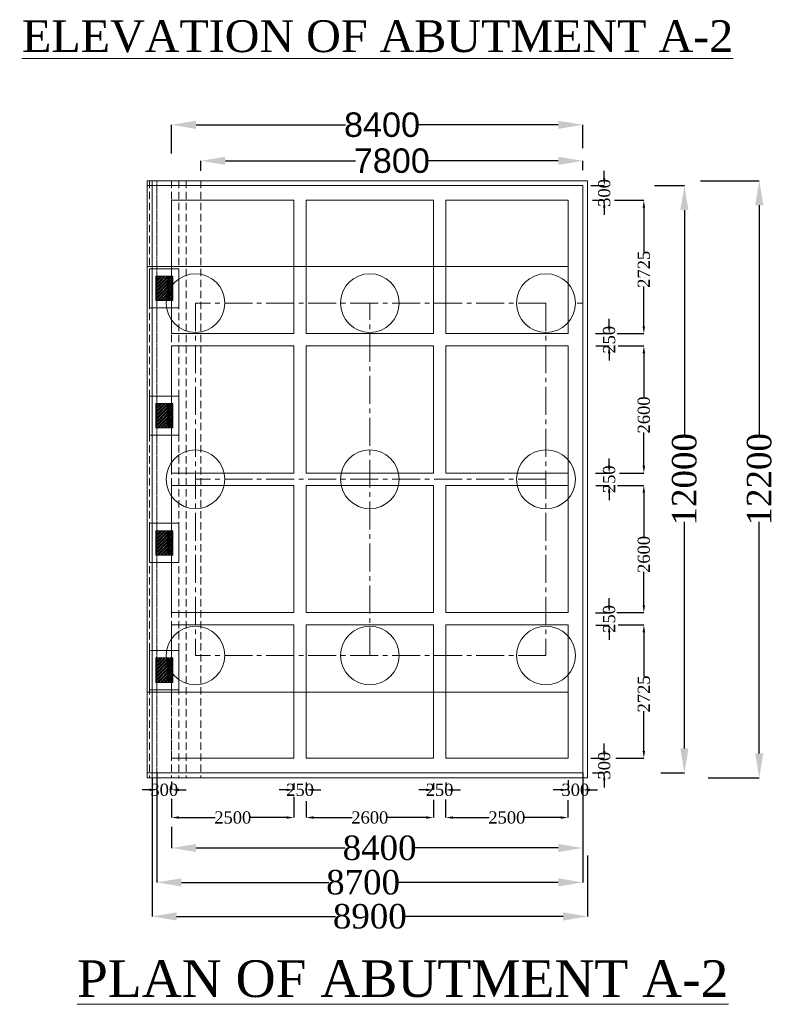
# Model space of a CAD drawing. Header units: millimetres. Extents: x -20950785 to 389010297, y -11535949 to 14056629.
# Tile 405 of 654: x 16309739 to 16340621, y -1539200 to -1498967. Entities that reach past the tile are written whole.
import ezdxf

# ---------------------------------------------------------------- set-up
doc = ezdxf.new("R2010")
doc.units = ezdxf.units.MM
doc.header["$LTSCALE"] = 60
doc.header["$MEASUREMENT"] = 0
doc.linetypes.add('CENTER2', pattern=[28.575, 19.05, -3.175, 3.175, -3.175])
doc.linetypes.add('HIDDEN', pattern=[0.375, 0.25, -0.125])
doc.styles.add('PDF Arial Bold', font='times.ttf')
doc.dimstyles.get("Standard").update_dxf_attribs({"dimtxt": 400, "dimasz": 215, "dimexe": 0.18, "dimexo": 0.0625, "dimgap": 0.09, "dimtad": 0, "dimtih": 1, "dimtoh": 1, "dimdec": 0, "dimzin": 4, "dimdsep": 46, "dimtxsty": 'Standard', "dimblk": 'OPEN90', "dimcen": 0, "dimadec": 0, "dimazin": 1, "dimtfac": 1, "dimtdec": 0, "dimtix": 1, "dimtofl": 0, "dimtmove": 0, "dimatfit": 3, "dimldrblk": 'OPEN30', "dimfxl": 1, "dimtolj": 1, "dimtzin": 0, "dimarcsym": 0})

# ---------------------------------------------------------------- blocks, each defined once
blk = doc.blocks.new('*D2493')
at = {"color": 0, "linetype": 'Continuous', "lineweight": -2, "ltscale": 2, "transparency": 16777216}
for p, q in [((16317148, -1505143), (16317148, -1504733)), ((16318148, -1504733), (16323461, -1504733)), ((16331748, -1504733), (16326436, -1504733)), ((16332748, -1505112), (16332748, -1504733))]:
    blk.add_line(p, q, dxfattribs=at)
at = {"color": 0, "linetype": 'Continuous', "lineweight": 9, "ltscale": 2, "transparency": 16777216}
for points in [[(16318148, -1504567), (16318148, -1504900), (16317148, -1504733)], [(16331748, -1504567), (16331748, -1504900), (16332748, -1504733)]]:
    blk.add_solid(points, dxfattribs=at)
at = {"layer": 'Defpoints', "color": 0, "linetype": 'Continuous', "lineweight": 9, "ltscale": 2, "transparency": 16777216}
for p in [(16317148, -1504733), (16317148, -1505143), (16332748, -1505112)]:
    blk.add_point(p, dxfattribs=at)
at = {"color": 0, "linetype": 'Continuous', "lineweight": 9, "ltscale": 2, "transparency": 16777216, "insert": (16324948, -1504733), "char_height": 1000, "attachment_point": 5, "style": 'PDF Arial Bold'}
blk.add_mtext('\\A1;{\\fArial|b0|i0|c0|p34;7800}', dxfattribs=at)
blk = doc.blocks.new('*D2494')
at = {"color": 0, "linetype": 'Continuous', "lineweight": -2, "ltscale": 2, "transparency": 16777216}
for p, q in [((16315948, -1504436), (16315948, -1503264)), ((16316948, -1503264), (16323056, -1503264)), ((16331748, -1503264), (16326041, -1503264)), ((16332748, -1504219), (16332748, -1503264))]:
    blk.add_line(p, q, dxfattribs=at)
at = {"color": 0, "linetype": 'Continuous', "lineweight": 9, "ltscale": 2, "transparency": 16777216}
for points in [[(16316948, -1503098), (16316948, -1503431), (16315948, -1503264)], [(16331748, -1503098), (16331748, -1503431), (16332748, -1503264)]]:
    blk.add_solid(points, dxfattribs=at)
at = {"layer": 'Defpoints', "color": 0, "linetype": 'Continuous', "lineweight": 9, "ltscale": 2, "transparency": 16777216}
for p in [(16315948, -1503264), (16332748, -1504219), (16315948, -1504436)]:
    blk.add_point(p, dxfattribs=at)
at = {"color": 0, "linetype": 'Continuous', "lineweight": 9, "ltscale": 2, "transparency": 16777216, "insert": (16324548, -1503264), "char_height": 1000, "attachment_point": 5, "style": 'PDF Arial Bold'}
blk.add_mtext('\\A1;{\\fArial|b0|i0|c0|p34;8400}', dxfattribs=at)
blk = doc.blocks.new('*D2495')
at = {"color": 0, "linetype": 'Continuous', "lineweight": -2, "ltscale": 2, "transparency": 16777216}
for p, q in [((16337563, -1505546), (16339965, -1505546)), ((16339965, -1506546), (16339965, -1516013)), ((16339965, -1528946), (16339965, -1519479)), ((16337877, -1529946), (16339965, -1529946))]:
    blk.add_line(p, q, dxfattribs=at)
at = {"color": 0, "linetype": 'Continuous', "lineweight": 9, "ltscale": 2, "transparency": 16777216}
for points in [[(16339798, -1506546), (16340131, -1506546), (16339965, -1505546)], [(16339798, -1528946), (16340131, -1528946), (16339965, -1529946)]]:
    blk.add_solid(points, dxfattribs=at)
at = {"layer": 'Defpoints', "color": 0, "linetype": 'Continuous', "lineweight": 9, "ltscale": 2, "transparency": 16777216}
for p in [(16337562, -1505546), (16337876, -1529946), (16339965, -1529946)]:
    blk.add_point(p, dxfattribs=at)
at = {"color": 0, "linetype": 'Continuous', "lineweight": 9, "ltscale": 2, "transparency": 16777216, "insert": (16339965, -1517746), "char_height": 1000, "attachment_point": 5, "rotation": 90, "style": 'PDF Arial Bold'}
blk.add_mtext('\\A1;12200', dxfattribs=at)
blk = doc.blocks.new('*D2496')
at = {"color": 0, "linetype": 'Continuous', "lineweight": -2, "ltscale": 2, "transparency": 16777216}
for p, q in [((16335688, -1505746), (16336906, -1505746)), ((16336905, -1506746), (16336905, -1516013)), ((16336905, -1528746), (16336905, -1519479)), ((16335947, -1529746), (16336906, -1529746))]:
    blk.add_line(p, q, dxfattribs=at)
at = {"color": 0, "linetype": 'Continuous', "lineweight": 9, "ltscale": 2, "transparency": 16777216}
for points in [[(16336739, -1506746), (16337072, -1506746), (16336905, -1505746)], [(16336739, -1528746), (16337072, -1528746), (16336905, -1529746)]]:
    blk.add_solid(points, dxfattribs=at)
at = {"layer": 'Defpoints', "color": 0, "linetype": 'Continuous', "lineweight": 9, "ltscale": 2, "transparency": 16777216}
for p in [(16335688, -1505746), (16335946, -1529746), (16336905, -1529746)]:
    blk.add_point(p, dxfattribs=at)
at = {"color": 0, "linetype": 'Continuous', "lineweight": 9, "ltscale": 2, "transparency": 16777216, "insert": (16336905, -1517746), "char_height": 1000, "attachment_point": 5, "rotation": 90, "style": 'PDF Arial Bold'}
blk.add_mtext('\\A1;12000', dxfattribs=at)
blk = doc.blocks.new('*D2497')
at = {"color": 0, "linetype": 'Continuous', "lineweight": -2, "ltscale": 2, "transparency": 16777216}
for p, q in [((16334042, -1506346), (16335248, -1506346)), ((16335248, -1506646), (16335248, -1508461)), ((16335248, -1511496), (16335248, -1509873)), ((16334164, -1511796), (16335248, -1511796))]:
    blk.add_line(p, q, dxfattribs=at)
at = {"color": 0, "linetype": 'Continuous', "lineweight": 9, "ltscale": 2, "transparency": 16777216}
for points in [[(16335198, -1506646), (16335298, -1506646), (16335248, -1506346)], [(16335198, -1511496), (16335298, -1511496), (16335248, -1511796)]]:
    blk.add_solid(points, dxfattribs=at)
at = {"layer": 'Defpoints', "color": 0, "linetype": 'Continuous', "lineweight": 9, "ltscale": 2, "transparency": 16777216}
for p in [(16334042, -1506346), (16334164, -1511796), (16335248, -1511796)]:
    blk.add_point(p, dxfattribs=at)
at = {"color": 0, "linetype": 'Continuous', "lineweight": 9, "ltscale": 2, "transparency": 16777216, "insert": (16335248, -1509167), "char_height": 500, "attachment_point": 5, "rotation": 90, "style": 'PDF Arial Bold'}
blk.add_mtext('\\A1;2725', dxfattribs=at)
blk = doc.blocks.new('*D2498')
at = {"color": 0, "linetype": 'Continuous', "lineweight": -2, "ltscale": 2, "transparency": 16777216}
for p, q in [((16334197, -1512296), (16335248, -1512296)), ((16335248, -1512596), (16335248, -1514400)), ((16335248, -1517196), (16335248, -1515835)), ((16334254, -1517496), (16335248, -1517496))]:
    blk.add_line(p, q, dxfattribs=at)
at = {"color": 0, "linetype": 'Continuous', "lineweight": 9, "ltscale": 2, "transparency": 16777216}
for points in [[(16335198, -1512596), (16335298, -1512596), (16335248, -1512296)], [(16335198, -1517196), (16335298, -1517196), (16335248, -1517496)]]:
    blk.add_solid(points, dxfattribs=at)
at = {"layer": 'Defpoints', "color": 0, "linetype": 'Continuous', "lineweight": 9, "ltscale": 2, "transparency": 16777216}
for p in [(16334197, -1512296), (16334254, -1517496), (16335248, -1517496)]:
    blk.add_point(p, dxfattribs=at)
at = {"color": 0, "linetype": 'Continuous', "lineweight": 9, "ltscale": 2, "transparency": 16777216, "insert": (16335248, -1515117), "char_height": 500, "attachment_point": 5, "rotation": 90, "style": 'PDF Arial Bold'}
blk.add_mtext('\\A1;2600', dxfattribs=at)
blk = doc.blocks.new('*D2499')
at = {"color": 0, "linetype": 'Continuous', "lineweight": -2, "ltscale": 2, "transparency": 16777216}
for p, q in [((16334173, -1517996), (16335248, -1517996)), ((16335248, -1518296), (16335248, -1520100)), ((16335248, -1522896), (16335248, -1521535)), ((16334150, -1523196), (16335248, -1523196))]:
    blk.add_line(p, q, dxfattribs=at)
at = {"color": 0, "linetype": 'Continuous', "lineweight": 9, "ltscale": 2, "transparency": 16777216}
for points in [[(16335198, -1518296), (16335298, -1518296), (16335248, -1517996)], [(16335198, -1522896), (16335298, -1522896), (16335248, -1523196)]]:
    blk.add_solid(points, dxfattribs=at)
at = {"layer": 'Defpoints', "color": 0, "linetype": 'Continuous', "lineweight": 9, "ltscale": 2, "transparency": 16777216}
for p in [(16334173, -1517996), (16334150, -1523196), (16335248, -1523196)]:
    blk.add_point(p, dxfattribs=at)
at = {"color": 0, "linetype": 'Continuous', "lineweight": 9, "ltscale": 2, "transparency": 16777216, "insert": (16335248, -1520817), "char_height": 500, "attachment_point": 5, "rotation": 90, "style": 'PDF Arial Bold'}
blk.add_mtext('\\A1;2600', dxfattribs=at)
blk = doc.blocks.new('*D2500')
at = {"color": 0, "linetype": 'Continuous', "lineweight": -2, "ltscale": 2, "transparency": 16777216}
for p, q in [((16334198, -1523696), (16335248, -1523696)), ((16335248, -1523996), (16335248, -1525811)), ((16335248, -1528846), (16335248, -1527223)), ((16334102, -1529146), (16335248, -1529146))]:
    blk.add_line(p, q, dxfattribs=at)
at = {"color": 0, "linetype": 'Continuous', "lineweight": 9, "ltscale": 2, "transparency": 16777216}
for points in [[(16335198, -1523996), (16335298, -1523996), (16335248, -1523696)], [(16335198, -1528846), (16335298, -1528846), (16335248, -1529146)]]:
    blk.add_solid(points, dxfattribs=at)
at = {"layer": 'Defpoints', "color": 0, "linetype": 'Continuous', "lineweight": 9, "ltscale": 2, "transparency": 16777216}
for p in [(16334198, -1523696), (16334102, -1529146), (16335248, -1529146)]:
    blk.add_point(p, dxfattribs=at)
at = {"color": 0, "linetype": 'Continuous', "lineweight": 9, "ltscale": 2, "transparency": 16777216, "insert": (16335248, -1526517), "char_height": 500, "attachment_point": 5, "rotation": 90, "style": 'PDF Arial Bold'}
blk.add_mtext('\\A1;2725', dxfattribs=at)
blk = doc.blocks.new('*D2501')
at = {"color": 0, "linetype": 'Continuous', "lineweight": -2, "ltscale": 2, "transparency": 16777216}
for p, q in [((16333830, -1511496), (16333830, -1511196)), ((16333276, -1511796), (16333830, -1511796)), ((16333287, -1512296), (16333830, -1512296)), ((16333830, -1512596), (16333830, -1512896))]:
    blk.add_line(p, q, dxfattribs=at)
at = {"color": 0, "linetype": 'Continuous', "lineweight": 9, "ltscale": 2, "transparency": 16777216}
for points in [[(16333780, -1511496), (16333880, -1511496), (16333830, -1511796)], [(16333780, -1512596), (16333880, -1512596), (16333830, -1512296)]]:
    blk.add_solid(points, dxfattribs=at)
at = {"layer": 'Defpoints', "color": 0, "linetype": 'Continuous', "lineweight": 9, "ltscale": 2, "transparency": 16777216}
for p in [(16333276, -1511796), (16333287, -1512296), (16333830, -1512296)]:
    blk.add_point(p, dxfattribs=at)
at = {"color": 0, "linetype": 'Continuous', "lineweight": 9, "ltscale": 2, "transparency": 16777216, "insert": (16333830, -1512046), "char_height": 500, "attachment_point": 5, "rotation": 90, "style": 'PDF Arial Bold'}
blk.add_mtext('\\A1;250', dxfattribs=at)
blk = doc.blocks.new('*D2502')
at = {"color": 0, "linetype": 'Continuous', "lineweight": -2, "ltscale": 2, "transparency": 16777216}
for p, q in [((16333830, -1517196), (16333830, -1516896)), ((16333276, -1517496), (16333830, -1517496)), ((16333287, -1517996), (16333830, -1517996)), ((16333830, -1518296), (16333830, -1518596))]:
    blk.add_line(p, q, dxfattribs=at)
at = {"color": 0, "linetype": 'Continuous', "lineweight": 9, "ltscale": 2, "transparency": 16777216}
for points in [[(16333780, -1517196), (16333880, -1517196), (16333830, -1517496)], [(16333780, -1518296), (16333880, -1518296), (16333830, -1517996)]]:
    blk.add_solid(points, dxfattribs=at)
at = {"layer": 'Defpoints', "color": 0, "linetype": 'Continuous', "lineweight": 9, "ltscale": 2, "transparency": 16777216}
for p in [(16333276, -1517496), (16333287, -1517996), (16333830, -1517996)]:
    blk.add_point(p, dxfattribs=at)
at = {"color": 0, "linetype": 'Continuous', "lineweight": 9, "ltscale": 2, "transparency": 16777216, "insert": (16333830, -1517746), "char_height": 500, "attachment_point": 5, "rotation": 90, "style": 'PDF Arial Bold'}
blk.add_mtext('\\A1;250', dxfattribs=at)
blk = doc.blocks.new('*D2503')
at = {"color": 0, "linetype": 'Continuous', "lineweight": -2, "ltscale": 2, "transparency": 16777216}
for p, q in [((16333830, -1522903), (16333830, -1522603)), ((16333276, -1523203), (16333830, -1523203)), ((16333287, -1523703), (16333830, -1523703)), ((16333830, -1524003), (16333830, -1524303))]:
    blk.add_line(p, q, dxfattribs=at)
at = {"color": 0, "linetype": 'Continuous', "lineweight": 9, "ltscale": 2, "transparency": 16777216}
for points in [[(16333780, -1522903), (16333880, -1522903), (16333830, -1523203)], [(16333780, -1524003), (16333880, -1524003), (16333830, -1523703)]]:
    blk.add_solid(points, dxfattribs=at)
at = {"layer": 'Defpoints', "color": 0, "linetype": 'Continuous', "lineweight": 9, "ltscale": 2, "transparency": 16777216}
for p in [(16333276, -1523203), (16333287, -1523703), (16333830, -1523703)]:
    blk.add_point(p, dxfattribs=at)
at = {"color": 0, "linetype": 'Continuous', "lineweight": 9, "ltscale": 2, "transparency": 16777216, "insert": (16333830, -1523453), "char_height": 500, "attachment_point": 5, "rotation": 90, "style": 'PDF Arial Bold'}
blk.add_mtext('\\A1;250', dxfattribs=at)
blk = doc.blocks.new('*D2504')
at = {"color": 0, "linetype": 'Continuous', "lineweight": -2, "ltscale": 2, "transparency": 16777216}
for p, q in [((16333630, -1505447), (16333630, -1505147)), ((16333076, -1505747), (16333630, -1505747)), ((16333146, -1506346), (16333630, -1506346)), ((16333630, -1506646), (16333630, -1506946))]:
    blk.add_line(p, q, dxfattribs=at)
at = {"color": 0, "linetype": 'Continuous', "lineweight": 9, "ltscale": 2, "transparency": 16777216}
for points in [[(16333580, -1505447), (16333680, -1505447), (16333630, -1505747)], [(16333580, -1506646), (16333680, -1506646), (16333630, -1506346)]]:
    blk.add_solid(points, dxfattribs=at)
at = {"layer": 'Defpoints', "color": 0, "linetype": 'Continuous', "lineweight": 9, "ltscale": 2, "transparency": 16777216}
for p in [(16333076, -1505747), (16333146, -1506346), (16333630, -1506346)]:
    blk.add_point(p, dxfattribs=at)
at = {"color": 0, "linetype": 'Continuous', "lineweight": 9, "ltscale": 2, "transparency": 16777216, "insert": (16333630, -1506047), "char_height": 500, "attachment_point": 5, "rotation": 90, "style": 'PDF Arial Bold'}
blk.add_mtext('\\A1;300', dxfattribs=at)
blk = doc.blocks.new('*D2505')
at = {"color": 0, "linetype": 'Continuous', "lineweight": -2, "ltscale": 2, "transparency": 16777216}
for p, q in [((16333630, -1528847), (16333630, -1528547)), ((16333076, -1529147), (16333630, -1529147)), ((16333146, -1529746), (16333630, -1529746)), ((16333630, -1530046), (16333630, -1530346))]:
    blk.add_line(p, q, dxfattribs=at)
at = {"color": 0, "linetype": 'Continuous', "lineweight": 9, "ltscale": 2, "transparency": 16777216}
for points in [[(16333580, -1528847), (16333680, -1528847), (16333630, -1529147)], [(16333580, -1530046), (16333680, -1530046), (16333630, -1529746)]]:
    blk.add_solid(points, dxfattribs=at)
at = {"layer": 'Defpoints', "color": 0, "linetype": 'Continuous', "lineweight": 9, "ltscale": 2, "transparency": 16777216}
for p in [(16333076, -1529147), (16333146, -1529746), (16333630, -1529746)]:
    blk.add_point(p, dxfattribs=at)
at = {"color": 0, "linetype": 'Continuous', "lineweight": 9, "ltscale": 2, "transparency": 16777216, "insert": (16333630, -1529447), "char_height": 500, "attachment_point": 5, "rotation": 90, "style": 'PDF Arial Bold'}
blk.add_mtext('\\A1;300', dxfattribs=at)
blk = doc.blocks.new('*D2506')
at = {"color": 0, "linetype": 'Continuous', "lineweight": -2, "ltscale": 2, "transparency": 16777216}
for p, q in [((16327148, -1530832), (16327148, -1531569)), ((16332148, -1530864), (16332148, -1531569)), ((16327448, -1531568), (16328931, -1531568)), ((16331848, -1531568), (16330366, -1531568))]:
    blk.add_line(p, q, dxfattribs=at)
at = {"color": 0, "linetype": 'Continuous', "lineweight": 9, "ltscale": 2, "transparency": 16777216}
for points in [[(16327448, -1531518), (16327448, -1531618), (16327148, -1531568)], [(16331848, -1531518), (16331848, -1531618), (16332148, -1531568)]]:
    blk.add_solid(points, dxfattribs=at)
at = {"layer": 'Defpoints', "color": 0, "linetype": 'Continuous', "lineweight": 9, "ltscale": 2, "transparency": 16777216}
for p in [(16327148, -1530832), (16332148, -1530864), (16327148, -1531568)]:
    blk.add_point(p, dxfattribs=at)
at = {"color": 0, "linetype": 'Continuous', "lineweight": 9, "ltscale": 2, "transparency": 16777216, "insert": (16329648, -1531568), "char_height": 500, "attachment_point": 5, "style": 'PDF Arial Bold'}
blk.add_mtext('\\A1;2500', dxfattribs=at)
blk = doc.blocks.new('*D2507')
at = {"color": 0, "linetype": 'Continuous', "lineweight": -2, "ltscale": 2, "transparency": 16777216}
for p, q in [((16315948, -1530799), (16315948, -1531569)), ((16320948, -1530720), (16320948, -1531569)), ((16316248, -1531568), (16317731, -1531568)), ((16320648, -1531568), (16319166, -1531568))]:
    blk.add_line(p, q, dxfattribs=at)
at = {"color": 0, "linetype": 'Continuous', "lineweight": 9, "ltscale": 2, "transparency": 16777216}
for points in [[(16316248, -1531518), (16316248, -1531618), (16315948, -1531568)], [(16320648, -1531518), (16320648, -1531618), (16320948, -1531568)]]:
    blk.add_solid(points, dxfattribs=at)
at = {"layer": 'Defpoints', "color": 0, "linetype": 'Continuous', "lineweight": 9, "ltscale": 2, "transparency": 16777216}
for p in [(16315948, -1530799), (16320948, -1530720), (16315948, -1531568)]:
    blk.add_point(p, dxfattribs=at)
at = {"color": 0, "linetype": 'Continuous', "lineweight": 9, "ltscale": 2, "transparency": 16777216, "insert": (16318448, -1531568), "char_height": 500, "attachment_point": 5, "style": 'PDF Arial Bold'}
blk.add_mtext('\\A1;2500', dxfattribs=at)
blk = doc.blocks.new('*D2508')
at = {"color": 0, "linetype": 'Continuous', "lineweight": -2, "ltscale": 2, "transparency": 16777216}
for p, q in [((16326648, -1530848), (16326648, -1531569)), ((16321448, -1530893), (16321448, -1531569)), ((16321748, -1531568), (16323331, -1531568)), ((16326348, -1531568), (16324766, -1531568))]:
    blk.add_line(p, q, dxfattribs=at)
at = {"color": 0, "linetype": 'Continuous', "lineweight": 9, "ltscale": 2, "transparency": 16777216}
for points in [[(16321748, -1531518), (16321748, -1531618), (16321448, -1531568)], [(16326348, -1531518), (16326348, -1531618), (16326648, -1531568)]]:
    blk.add_solid(points, dxfattribs=at)
at = {"layer": 'Defpoints', "color": 0, "linetype": 'Continuous', "lineweight": 9, "ltscale": 2, "transparency": 16777216}
for p in [(16326648, -1530848), (16321448, -1530893), (16321448, -1531568)]:
    blk.add_point(p, dxfattribs=at)
at = {"color": 0, "linetype": 'Continuous', "lineweight": 9, "ltscale": 2, "transparency": 16777216, "insert": (16324048, -1531568), "char_height": 500, "attachment_point": 5, "style": 'PDF Arial Bold'}
blk.add_mtext('\\A1;2600', dxfattribs=at)
blk = doc.blocks.new('*D2509')
at = {"color": 0, "linetype": 'Continuous', "lineweight": -2, "ltscale": 2, "transparency": 16777216}
for p, q in [((16326348.5, -1530437.3536), (16326048.5, -1530437.3536)), ((16326648.5, -1530159.4161), (16326648.5, -1530437.5336)), ((16327148.5, -1530130.4161), (16327148.5, -1530437.5336)), ((16327448.5, -1530437.3536), (16327748.5, -1530437.3536))]:
    blk.add_line(p, q, dxfattribs=at)
at = {"color": 0, "linetype": 'Continuous', "lineweight": 9, "ltscale": 2, "transparency": 16777216}
for points in [[(16326348.5, -1530387.3536), (16326348.5, -1530487.3536), (16326648.5, -1530437.3536)], [(16327448.5, -1530387.3536), (16327448.5, -1530487.3536), (16327148.5, -1530437.3536)]]:
    blk.add_solid(points, dxfattribs=at)
at = {"layer": 'Defpoints', "color": 0, "linetype": 'Continuous', "lineweight": 9, "ltscale": 2, "transparency": 16777216}
for p in [(16326648.5, -1530159.3536), (16326648.5, -1530437.3536), (16327148.5, -1530130.3536)]:
    blk.add_point(p, dxfattribs=at)
at = {"color": 0, "linetype": 'Continuous', "lineweight": 9, "ltscale": 2, "transparency": 16777216, "insert": (16326898.5, -1530437.3536), "char_height": 500, "attachment_point": 5, "style": 'PDF Arial Bold'}
blk.add_mtext('\\A1;250', dxfattribs=at)
blk = doc.blocks.new('*D2510')
at = {"color": 0, "linetype": 'Continuous', "lineweight": -2, "ltscale": 2, "transparency": 16777216}
for p, q in [((16320648.5, -1530437.3536), (16320348.5, -1530437.3536)), ((16320948.5, -1530159.4161), (16320948.5, -1530437.5336)), ((16321448.5, -1530130.4161), (16321448.5, -1530437.5336)), ((16321748.5, -1530437.3536), (16322048.5, -1530437.3536))]:
    blk.add_line(p, q, dxfattribs=at)
at = {"color": 0, "linetype": 'Continuous', "lineweight": 9, "ltscale": 2, "transparency": 16777216}
for points in [[(16320648.5, -1530387.3536), (16320648.5, -1530487.3536), (16320948.5, -1530437.3536)], [(16321748.5, -1530387.3536), (16321748.5, -1530487.3536), (16321448.5, -1530437.3536)]]:
    blk.add_solid(points, dxfattribs=at)
at = {"layer": 'Defpoints', "color": 0, "linetype": 'Continuous', "lineweight": 9, "ltscale": 2, "transparency": 16777216}
for p in [(16320948.5, -1530159.3536), (16320948.5, -1530437.3536), (16321448.5, -1530130.3536)]:
    blk.add_point(p, dxfattribs=at)
at = {"color": 0, "linetype": 'Continuous', "lineweight": 9, "ltscale": 2, "transparency": 16777216, "insert": (16321198.5, -1530437.3536), "char_height": 500, "attachment_point": 5, "style": 'PDF Arial Bold'}
blk.add_mtext('\\A1;250', dxfattribs=at)
blk = doc.blocks.new('*D2511')
at = {"color": 0, "linetype": 'Continuous', "lineweight": -2, "ltscale": 2, "transparency": 16777216}
for p, q in [((16332148.5, -1530034.4161), (16332148.5, -1530437.5336)), ((16331848.5, -1530437.3536), (16331548.5, -1530437.3536)), ((16332748.5, -1530092.1586), (16332748.5, -1530437.5336)), ((16333048.5, -1530437.3536), (16333348.5, -1530437.3536))]:
    blk.add_line(p, q, dxfattribs=at)
at = {"color": 0, "linetype": 'Continuous', "lineweight": 9, "ltscale": 2, "transparency": 16777216}
for points in [[(16331848.5, -1530387.3536), (16331848.5, -1530487.3536), (16332148.5, -1530437.3536)], [(16333048.5, -1530387.3536), (16333048.5, -1530487.3536), (16332748.5, -1530437.3536)]]:
    blk.add_solid(points, dxfattribs=at)
at = {"layer": 'Defpoints', "color": 0, "linetype": 'Continuous', "lineweight": 9, "ltscale": 2, "transparency": 16777216}
for p in [(16332148.5, -1530034.3536), (16332148.5, -1530437.3536), (16332748.5, -1530092.0961)]:
    blk.add_point(p, dxfattribs=at)
at = {"color": 0, "linetype": 'Continuous', "lineweight": 9, "ltscale": 2, "transparency": 16777216, "insert": (16332448.5, -1530437.3536), "char_height": 500, "attachment_point": 5, "style": 'PDF Arial Bold'}
blk.add_mtext('\\A1;300', dxfattribs=at)
blk = doc.blocks.new('*D2512')
at = {"color": 0, "linetype": 'Continuous', "lineweight": -2, "ltscale": 2, "transparency": 16777216}
for p, q in [((16315048.5, -1530437.3536), (16314748.5, -1530437.3536)), ((16315348.5, -1530159.4161), (16315348.5, -1530437.5336)), ((16315948.5, -1530100.4161), (16315948.5, -1530437.5336)), ((16316248.5, -1530437.3536), (16316548.5, -1530437.3536))]:
    blk.add_line(p, q, dxfattribs=at)
at = {"color": 0, "linetype": 'Continuous', "lineweight": 9, "ltscale": 2, "transparency": 16777216}
for points in [[(16315048.5, -1530387.3536), (16315048.5, -1530487.3536), (16315348.5, -1530437.3536)], [(16316248.5, -1530387.3536), (16316248.5, -1530487.3536), (16315948.5, -1530437.3536)]]:
    blk.add_solid(points, dxfattribs=at)
at = {"layer": 'Defpoints', "color": 0, "linetype": 'Continuous', "lineweight": 9, "ltscale": 2, "transparency": 16777216}
for p in [(16315348.5, -1530159.3536), (16315348.5, -1530437.3536), (16315948.5, -1530100.3536)]:
    blk.add_point(p, dxfattribs=at)
at = {"color": 0, "linetype": 'Continuous', "lineweight": 9, "ltscale": 2, "transparency": 16777216, "insert": (16315648.5, -1530437.3536), "char_height": 500, "attachment_point": 5, "style": 'PDF Arial Bold'}
blk.add_mtext('\\A1;300', dxfattribs=at)
blk = doc.blocks.new('*D2513')
at = {"color": 0, "linetype": 'Continuous', "lineweight": -2, "ltscale": 2, "transparency": 16777216}
for p, q in [((16315148, -1529946), (16315148, -1535610)), ((16332948, -1533123), (16332948, -1535610)), ((16316148, -1535609), (16322643, -1535609)), ((16331948, -1535609), (16325454, -1535609))]:
    blk.add_line(p, q, dxfattribs=at)
at = {"color": 0, "linetype": 'Continuous', "lineweight": 9, "ltscale": 2, "transparency": 16777216}
for points in [[(16316148, -1535443), (16316148, -1535776), (16315148, -1535609)], [(16331948, -1535443), (16331948, -1535776), (16332948, -1535609)]]:
    blk.add_solid(points, dxfattribs=at)
at = {"layer": 'Defpoints', "color": 0, "linetype": 'Continuous', "lineweight": 9, "ltscale": 2, "transparency": 16777216}
for p in [(16315148, -1529946), (16332948, -1533123), (16315148, -1535609)]:
    blk.add_point(p, dxfattribs=at)
at = {"color": 0, "linetype": 'Continuous', "lineweight": 9, "ltscale": 2, "transparency": 16777216, "insert": (16324048, -1535609), "char_height": 1000, "attachment_point": 5, "style": 'PDF Arial Bold'}
blk.add_mtext('\\A1;8900', dxfattribs=at)
blk = doc.blocks.new('*D2514')
at = {"color": 0, "linetype": 'Continuous', "lineweight": -2, "ltscale": 2, "transparency": 16777216}
for p, q in [((16315948, -1531951), (16315948, -1532813)), ((16332748, -1532002), (16332748, -1532813)), ((16316948, -1532812), (16323043, -1532812)), ((16331748, -1532812), (16325854, -1532812))]:
    blk.add_line(p, q, dxfattribs=at)
at = {"color": 0, "linetype": 'Continuous', "lineweight": 9, "ltscale": 2, "transparency": 16777216}
for points in [[(16316948, -1532646), (16316948, -1532979), (16315948, -1532812)], [(16331748, -1532646), (16331748, -1532979), (16332748, -1532812)]]:
    blk.add_solid(points, dxfattribs=at)
at = {"layer": 'Defpoints', "color": 0, "linetype": 'Continuous', "lineweight": 9, "ltscale": 2, "transparency": 16777216}
for p in [(16315948, -1531951), (16332748, -1532002), (16315948, -1532812)]:
    blk.add_point(p, dxfattribs=at)
at = {"color": 0, "linetype": 'Continuous', "lineweight": 9, "ltscale": 2, "transparency": 16777216, "insert": (16324448, -1532812), "char_height": 1000, "attachment_point": 5, "style": 'PDF Arial Bold'}
blk.add_mtext('\\A1;8400', dxfattribs=at)
blk = doc.blocks.new('*D2515')
at = {"color": 0, "linetype": 'Continuous', "lineweight": -2, "ltscale": 2, "transparency": 16777216}
for p, q in [((16315348, -1529746), (16315348, -1534218)), ((16332748, -1529746), (16332748, -1534218)), ((16316348, -1534217), (16322368, -1534217)), ((16331748, -1534217), (16325179, -1534217))]:
    blk.add_line(p, q, dxfattribs=at)
at = {"color": 0, "linetype": 'Continuous', "lineweight": 9, "ltscale": 2, "transparency": 16777216}
for points in [[(16316348, -1534051), (16316348, -1534384), (16315348, -1534217)], [(16331748, -1534051), (16331748, -1534384), (16332748, -1534217)]]:
    blk.add_solid(points, dxfattribs=at)
at = {"layer": 'Defpoints', "color": 0, "linetype": 'Continuous', "lineweight": 9, "ltscale": 2, "transparency": 16777216}
for p in [(16315348, -1529746), (16332748, -1529746), (16315348, -1534217)]:
    blk.add_point(p, dxfattribs=at)
at = {"color": 0, "linetype": 'Continuous', "lineweight": 9, "ltscale": 2, "transparency": 16777216, "insert": (16323773, -1534217), "char_height": 1000, "attachment_point": 5, "style": 'PDF Arial Bold'}
blk.add_mtext('\\A1;8700', dxfattribs=at)

msp = doc.modelspace()

# ---------------------------------------------------------------- hatches: boundary and pattern name
at = {"linetype": 'Continuous', "lineweight": 9, "ltscale": 2}
h = msp.add_hatch(dxfattribs=at)
h.set_pattern_fill('GOST_GROUND', scale=10)
h.set_pattern_definition([(45, (-6090648.5, 1502910.65), (141.42135624, 0), [200]), (45, (-6090618.5, 1502910.65), (141.42135624, 0), [200]), (45, (-6090588.5, 1502910.65), (141.42135624, 0), [200])])
h.paths.add_polyline_path([(16315998.5, -1510446.35), (16315298.5, -1510446.35), (16315298.5, -1509446.35), (16315998.5, -1509446.35)])
h = msp.add_hatch(dxfattribs=at)
h.set_pattern_fill('GOST_GROUND', scale=10)
h.set_pattern_definition([(45, (-6090648.5, 1497710.65), (141.42135624, 0), [200]), (45, (-6090618.5, 1497710.65), (141.42135624, 0), [200]), (45, (-6090588.5, 1497710.65), (141.42135624, 0), [200])])
h.paths.add_polyline_path([(16315998.5, -1515646.35), (16315298.5, -1515646.35), (16315298.5, -1514646.35), (16315998.5, -1514646.35)])
h = msp.add_hatch(dxfattribs=at)
h.set_pattern_fill('GOST_GROUND', scale=10)
h.set_pattern_definition([(45, (-6090648.5, 1492510.65), (141.42135624, 0), [200]), (45, (-6090618.5, 1492510.65), (141.42135624, 0), [200]), (45, (-6090588.5, 1492510.65), (141.42135624, 0), [200])])
h.paths.add_polyline_path([(16315998.5, -1520846.35), (16315298.5, -1520846.35), (16315298.5, -1519846.35), (16315998.5, -1519846.35)])
h = msp.add_hatch(dxfattribs=at)
h.set_pattern_fill('GOST_GROUND', scale=10)
h.set_pattern_definition([(45, (-6090648.5, 1487310.65), (141.42135624, 0), [200]), (45, (-6090618.5, 1487310.65), (141.42135624, 0), [200]), (45, (-6090588.5, 1487310.65), (141.42135624, 0), [200])])
h.paths.add_polyline_path([(16315998.5, -1526046.35), (16315298.5, -1526046.35), (16315298.5, -1525046.35), (16315998.5, -1525046.35)])

# ---------------------------------------------------------------- linework, layer by layer
at = {"color": 7, "linetype": 'Continuous', "lineweight": 9, "ltscale": 2}
for p, q in [((16314948.5, -1505546.35), (16332948.5, -1505546.35)), ((16314948.5, -1505546.35), (16314948.5, -1529946.35)), ((16316998.5, -1505746.35), (16314948.5, -1505746.35)), ((16315148.5, -1505546.35), (16315148.5, -1529946.35)), ((16316998.5, -1505746.35), (16332748.5, -1505746.35)), ((16332748.5, -1505746.35), (16332748.5, -1529746.35)), ((16332948.5, -1505546.35), (16332948.5, -1529946.35)), ((16315948.5, -1506346.35), (16320948.5, -1506346.35)), ((16315948.5, -1511796.35), (16315948.5, -1506346.35)), ((16320948.5, -1511796.35), (16320948.5, -1506346.35)), ((16321448.5, -1506346.35), (16326648.5, -1506346.35)), ((16321448.5, -1511796.35), (16321448.5, -1506346.35)), ((16326648.5, -1511796.35), (16326648.5, -1506346.35)), ((16327148.5, -1506346.35), (16332148.5, -1506346.35)), ((16327148.5, -1511796.35), (16327148.5, -1506346.35)), ((16332148.5, -1506346.35), (16332148.5, -1511796.35)), ((16332148.5, -1509046.35), (16314948.5, -1509046.35)), ((16316248.5, -1509146.35), (16315048.5, -1509146.35)), ((16315048.5, -1509146.35), (16315048.5, -1510746.35)), ((16315298.5, -1509446.35), (16315298.5, -1510446.35)), ((16315998.5, -1509446.35), (16315298.5, -1509446.35)), ((16315998.5, -1509446.35), (16315998.5, -1510446.35)), ((16316248.5, -1510746.35), (16316248.5, -1509146.35)), ((16315998.5, -1510446.35), (16315298.5, -1510446.35)), ((16332526.29, -1510546.35), (16332748.5, -1510546.35)), ((16315048.5, -1510746.35), (16316248.5, -1510746.35)), ((16315948.5, -1511796.35), (16320948.5, -1511796.35)), ((16321448.5, -1511796.35), (16326648.5, -1511796.35)), ((16327148.5, -1511796.35), (16332148.5, -1511796.35)), ((16315948.5, -1512296.35), (16320948.5, -1512296.35)), ((16315948.5, -1517496.35), (16315948.5, -1512296.35)), ((16315948.5, -1517496.35), (16315948.5, -1512296.35)), ((16320948.5, -1517496.35), (16320948.5, -1512296.35)), ((16321448.5, -1512296.35), (16326648.5, -1512296.35)), ((16321448.5, -1517496.35), (16321448.5, -1512296.35)), ((16326648.5, -1517496.35), (16326648.5, -1512296.35)), ((16327148.5, -1512296.35), (16332148.5, -1512296.35)), ((16327148.5, -1517496.35), (16327148.5, -1512296.35)), ((16332148.5, -1512296.35), (16332148.5, -1517496.35)), ((16316248.5, -1514346.35), (16315048.5, -1514346.35)), ((16315048.5, -1514346.35), (16315048.5, -1515946.35)), ((16316248.5, -1515946.35), (16316248.5, -1514346.35)), ((16315298.5, -1514646.35), (16315298.5, -1515646.35)), ((16315998.5, -1514646.35), (16315298.5, -1514646.35)), ((16315998.5, -1514646.35), (16315998.5, -1515646.35)), ((16315048.5, -1515946.35), (16316248.5, -1515946.35)), ((16315998.5, -1515646.35), (16315298.5, -1515646.35)), ((16315948.5, -1517496.35), (16320948.5, -1517496.35)), ((16321448.5, -1517496.35), (16326648.5, -1517496.35)), ((16327148.5, -1517496.35), (16332148.5, -1517496.35)), ((16332148.5, -1517496.35), (16332148.5, -1517996.35)), ((16315948.5, -1517996.35), (16320948.5, -1517996.35)), ((16320948.5, -1523196.35), (16320948.5, -1517996.35)), ((16320948.5, -1518346.35), (16320948.5, -1517996.35)), ((16321448.5, -1517996.35), (16326648.5, -1517996.35)), ((16321448.5, -1523196.35), (16321448.5, -1517996.35)), ((16326648.5, -1523196.35), (16326648.5, -1517996.35)), ((16327148.5, -1517996.35), (16332148.5, -1517996.35)), ((16327148.5, -1523196.35), (16327148.5, -1517996.35)), ((16327148.5, -1518346.35), (16327148.5, -1517996.35)), ((16332148.5, -1517996.35), (16332148.5, -1523196.35)), ((16315948.5, -1523196.35), (16315948.5, -1518946.35)), ((16315948.5, -1523196.35), (16315948.5, -1518946.35)), ((16315948.5, -1523196.35), (16315948.5, -1518946.35)), ((16316248.5, -1519546.35), (16315048.5, -1519546.35)), ((16315048.5, -1519546.35), (16315048.5, -1521146.35)), ((16316248.5, -1521146.35), (16316248.5, -1519546.35)), ((16315298.5, -1519846.35), (16315298.5, -1520846.35)), ((16315998.5, -1519846.35), (16315298.5, -1519846.35)), ((16315998.5, -1519846.35), (16315998.5, -1520846.35)), ((16315048.5, -1521146.35), (16316248.5, -1521146.35)), ((16315998.5, -1520846.35), (16315298.5, -1520846.35)), ((16315948.5, -1523196.35), (16320948.5, -1523196.35)), ((16321448.5, -1523196.35), (16326648.5, -1523196.35)), ((16327148.5, -1523196.35), (16332148.5, -1523196.35)), ((16315948.5, -1523696.35), (16320948.5, -1523696.35)), ((16315948.5, -1526946.35), (16315948.5, -1523696.35)), ((16315948.5, -1526946.35), (16315948.5, -1523696.35)), ((16315948.5, -1526946.35), (16315948.5, -1523696.35)), ((16320948.5, -1529146.35), (16320948.5, -1523696.35)), ((16321448.5, -1523696.35), (16326648.5, -1523696.35)), ((16321448.5, -1529146.35), (16321448.5, -1523696.35)), ((16326648.5, -1529146.35), (16326648.5, -1523696.35)), ((16327148.5, -1523696.35), (16332148.5, -1523696.35)), ((16327148.5, -1529146.35), (16327148.5, -1523696.35)), ((16332148.5, -1523696.35), (16332148.5, -1529146.35)), ((16316248.5, -1524746.35), (16315048.5, -1524746.35)), ((16315048.5, -1524746.35), (16315048.5, -1526346.35)), ((16316248.5, -1526346.35), (16316248.5, -1524746.35)), ((16315298.5, -1525046.35), (16315298.5, -1526046.35)), ((16315998.5, -1525046.35), (16315298.5, -1525046.35)), ((16315998.5, -1525046.35), (16315998.5, -1526046.35)), ((16320948.5, -1529146.35), (16320948.5, -1525246.35)), ((16327148.5, -1529146.35), (16327148.5, -1525246.35)), ((16315048.5, -1526346.35), (16316248.5, -1526346.35)), ((16315998.5, -1526046.35), (16315298.5, -1526046.35)), ((16332148.5, -1526446.35), (16314948.5, -1526446.35)), ((16315948.5, -1529146.35), (16320948.5, -1529146.35)), ((16321448.5, -1529146.35), (16326648.5, -1529146.35)), ((16327148.5, -1529146.35), (16332148.5, -1529146.35)), ((16314948.5, -1529746.35), (16332748.5, -1529746.35)), ((16314948.5, -1529946.35), (16332948.5, -1529946.35))]:
    msp.add_line(p, q, dxfattribs=at)
at = {"color": 7, "linetype": 'HIDDEN', "lineweight": 9, "ltscale": 2}
for p, q in [((16314948.5, -1505546.35), (16314948.5, -1529946.35)), ((16315348.5, -1505546.35), (16315348.5, -1529946.35)), ((16315948.5, -1520946.35), (16315948.5, -1517996.35)), ((16315948.5, -1520946.35), (16315948.5, -1517996.35))]:
    msp.add_line(p, q, dxfattribs=at)
at = {"color": 7, "linetype": 'HIDDEN', "lineweight": 9, "ltscale": 20}
for p, q in [((16315048.5, -1505546.35), (16315048.5, -1529946.35)), ((16315948.5, -1505546.35), (16315948.5, -1529946.35)), ((16316248.5, -1505546.35), (16316248.5, -1529946.35)), ((16316548.5, -1505546.35), (16316548.5, -1529946.35)), ((16317148.5, -1505546.35), (16317148.5, -1529946.35)), ((16315948.5, -1529146.35), (16315948.5, -1525246.35))]:
    msp.add_line(p, q, dxfattribs=at)
at = {"color": 7, "linetype": 'CENTER2', "lineweight": 9}
for p, q in [((16331248.5, -1510546.35), (16316926.29, -1510546.35)), ((16316926.29, -1510546.35), (16316926.29, -1524946.35)), ((16324048.5, -1524946.35), (16324048.5, -1510546.35)), ((16331248.5, -1510546.35), (16331248.5, -1524946.35)), ((16331248.5, -1517746.35), (16316926.29, -1517746.35)), ((16331248.5, -1524946.35), (16316926.29, -1524946.35)), ((16331248.5, -1524946.35), (16324048.5, -1524946.35))]:
    msp.add_line(p, q, dxfattribs=at)
at = {"color": 7, "linetype": 'Continuous', "lineweight": 9, "ltscale": 2}
for centre in [(16316926.29, -1510546.35), (16324048.5, -1510546.35), (16331248.5, -1510546.35), (16316926.29, -1517746.35), (16324048.5, -1517746.35), (16331248.5, -1517746.35), (16316926.29, -1524946.35), (16324048.5, -1524946.35), (16331248.5, -1524946.35)]:
    msp.add_circle(centre, 1200, dxfattribs=at)

# ---------------------------------------------------------------- texts
at = {"linetype": 'Continuous', "lineweight": 9, "char_height": 1300, "attachment_point": 1}
for s, insert, width in [('\\pt40300;{\\fTimes New Roman|b0|i0|c0|p18;\\L ELEVATION OF ABUTMENT A-2}', (16309341.7, -1498990.04), 30425.2338), ('{\\fTimes New Roman|b0|i0|c0|p18;\\H1.15385x;\\LPLAN OF ABUTMENT A-2\\Fitalicc|c0;\\H0.86666x; }', (16312081.5, -1537399.8), 27227.1287)]:
    msp.add_mtext(s, dxfattribs=dict(at, insert=insert, width=width))

# ---------------------------------------------------------------- dimensions: what is measured, and where the dimension line sits
at = {"color": 7, "linetype": 'Continuous', "lineweight": 9, "ltscale": 2}
for base, p1, p2, text, picture, middle in [((16315948.5, -1503264.5), (16332748.5, -1504219.35), (16315948.5, -1504436.35), '{\\fArial|b0|i0|c0|p34;8400}', '*D2494', (16324548.5, -1503264.5)), ((16317148.5, -1504733.35), (16332748.5, -1505112.35), (16317148.5, -1505143.35), '{\\fArial|b0|i0|c0|p34;7800}', '*D2493', (16324948.5, -1504733.35)), ((16315148.5, -1535609.35), (16332948.5, -1533123.35), (16315148.5, -1529946.35), '8900', '*D2513', (16324048.5, -1535609.35)), ((16315348.5, -1534217.35), (16332748.5, -1529746.35), (16315348.5, -1529746.35), '8700', '*D2515', (16323773.5, -1534217.35)), ((16315948.5, -1532812.35), (16332748.5, -1532002.35), (16315948.5, -1531950.6), '8400', '*D2514', (16324448.5, -1532812.35))]:
    dim = msp.add_linear_dim(base=base, p1=p1, p2=p2, angle=180, text=text, dimstyle='Standard', override={"dimtxt": 1000, "dimasz": 1000, "dimtxsty": 'PDF Arial Bold', "dimfxl": 300}, dxfattribs=at)
    dim.commit()
    dim.dimension.update_dxf_attribs({"geometry": picture, "text_midpoint": middle, "dimtype": 160})
for base, p1, p2, text, override, picture, middle in [((16333629.85, -1506346.35), (16333075.85, -1505747.35), (16333145.85, -1506346.35), '300', {"dimtxt": 500, "dimasz": 300, "dimtxsty": 'PDF Arial Bold', "dimfxl": 300}, '*D2504', (16333629.85, -1506046.85)), ((16336905.5, -1529746.35), (16335687.5, -1505746.35), (16335946.5, -1529746.35), '12000', {"dimtxt": 1000, "dimasz": 1000, "dimtxsty": 'PDF Arial Bold', "dimfxl": 300}, '*D2496', (16336905.5, -1517746.35)), ((16335247.85, -1511796.35), (16334041.85, -1506346.35), (16334163.85, -1511796.35), '2725', {"dimtxt": 500, "dimasz": 300, "dimtxsty": 'PDF Arial Bold', "dimfxl": 300}, '*D2497', (16335247.85, -1509167.35)), ((16333829.85, -1512296.35), (16333275.85, -1511796.35), (16333286.85, -1512296.35), '250', {"dimtxt": 500, "dimasz": 300, "dimtxsty": 'PDF Arial Bold', "dimfxl": 300}, '*D2501', (16333829.85, -1512046.35)), ((16335247.85, -1517496.35), (16334196.85, -1512296.35), (16334253.85, -1517496.35), '2600', {"dimtxt": 500, "dimasz": 300, "dimtxsty": 'PDF Arial Bold', "dimfxl": 300}, '*D2498', (16335247.85, -1515117.35)), ((16333829.85, -1517996.35), (16333275.85, -1517496.35), (16333286.85, -1517996.35), '250', {"dimtxt": 500, "dimasz": 300, "dimtxsty": 'PDF Arial Bold', "dimfxl": 300}, '*D2502', (16333829.85, -1517746.35)), ((16335247.85, -1523196.35), (16334172.85, -1517996.35), (16334149.85, -1523196.35), '2600', {"dimtxt": 500, "dimasz": 300, "dimtxsty": 'PDF Arial Bold', "dimfxl": 300}, '*D2499', (16335247.85, -1520817.35)), ((16333829.85, -1523703.35), (16333275.85, -1523203.35), (16333286.85, -1523703.35), '250', {"dimtxt": 500, "dimasz": 300, "dimtxsty": 'PDF Arial Bold', "dimfxl": 300}, '*D2503', (16333829.85, -1523453.35)), ((16335247.85, -1529146.35), (16334197.85, -1523696.35), (16334101.85, -1529146.35), '2725', {"dimtxt": 500, "dimasz": 300, "dimtxsty": 'PDF Arial Bold', "dimfxl": 300}, '*D2500', (16335247.85, -1526517.35)), ((16333629.85, -1529746.35), (16333075.85, -1529147.35), (16333145.85, -1529746.35), '300', {"dimtxt": 500, "dimasz": 300, "dimtxsty": 'PDF Arial Bold', "dimfxl": 300}, '*D2505', (16333629.85, -1529446.85))]:
    dim = msp.add_linear_dim(base=base, p1=p1, p2=p2, angle=90, text=text, dimstyle='Standard', override=override, dxfattribs=at)
    dim.commit()
    dim.dimension.update_dxf_attribs({"geometry": picture, "text_midpoint": middle, "dimtype": 160, "text_rotation": 90})
dim = msp.add_linear_dim(base=(16339964.5, -1529946.35), p1=(16337562.5, -1505546.35), p2=(16337876.5, -1529946.35), angle=90, text='12200', dimstyle='Standard', override={"dimtxt": 1000, "dimasz": 1000, "dimtxsty": 'PDF Arial Bold', "dimfxl": 300}, dxfattribs=at)
dim.commit()
dim.dimension.update_dxf_attribs({"geometry": '*D2495', "text_midpoint": (16339964.5, -1517746.35), "text_rotation": 90})
for base, p1, p2, text, picture, middle in [((16332148.5, -1530437.35), (16332748.5, -1530092.1), (16332148.5, -1530034.35), '300', '*D2511', (16332448.5, -1530437.35)), ((16315348.5, -1530437.35), (16315948.5, -1530100.35), (16315348.5, -1530159.35), '300', '*D2512', (16315648.5, -1530437.35)), ((16320948.5, -1530437.35), (16321448.5, -1530130.35), (16320948.5, -1530159.35), '250', '*D2510', (16321198.5, -1530437.35)), ((16326648.5, -1530437.35), (16327148.5, -1530130.35), (16326648.5, -1530159.35), '250', '*D2509', (16326898.5, -1530437.35)), ((16315948.5, -1531568.35), (16320948.5, -1530720.35), (16315948.5, -1530799.35), '2500', '*D2507', (16318448.5, -1531568.35)), ((16321448.5, -1531568.35), (16326648.5, -1530848.35), (16321448.5, -1530893.35), '2600', '*D2508', (16324048.5, -1531568.35)), ((16327148.5, -1531568.35), (16332148.5, -1530864.35), (16327148.5, -1530832.35), '2500', '*D2506', (16329648.5, -1531568.35))]:
    dim = msp.add_linear_dim(base=base, p1=p1, p2=p2, angle=180, text=text, dimstyle='Standard', override={"dimtxt": 500, "dimasz": 300, "dimtxsty": 'PDF Arial Bold', "dimfxl": 300}, dxfattribs=at)
    dim.commit()
    dim.dimension.update_dxf_attribs({"geometry": picture, "text_midpoint": middle})

doc.saveas('drawing.dxf')
